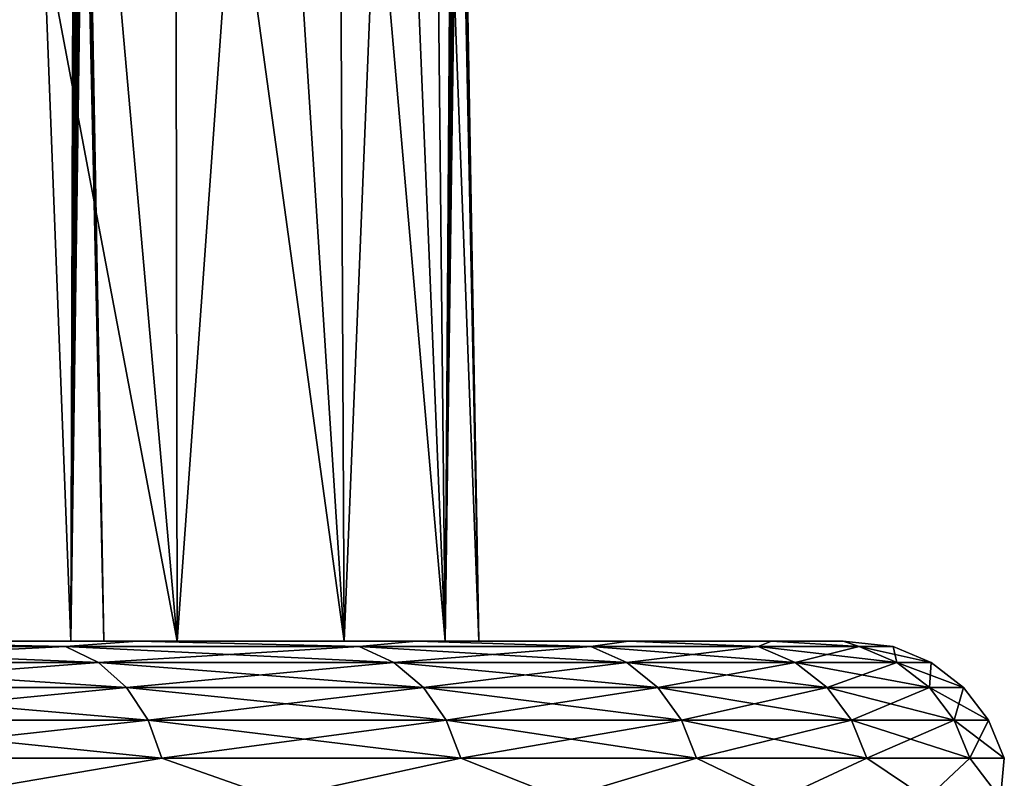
# Model space of a CAD drawing. Header units: millimetres. Extents: x -139 to 106, y -8 to 139.
# Tile 378 of 459: x 37.85 to 40.98, y 129.63 to 132.04. Entities that reach past the tile are written whole.
import ezdxf

# ---------------------------------------------------------------- set-up
doc = ezdxf.new("R2010")
doc.units = ezdxf.units.MM
doc.header["$LTSCALE"] = 53.842063
for name, color, linetype in [('148', 7, 'CONTINUOUS'), ('150', 7, 'CONTINUOUS'), ('155', 7, 'CONTINUOUS'), ('40', 7, 'CONTINUOUS'), ('431', 7, 'CONTINUOUS'), ('91', 7, 'CONTINUOUS')]:
    doc.layers.add(name, color=color, linetype=linetype)

msp = doc.modelspace()

# ---------------------------------------------------------------- linework, layer by layer
at = {"layer": '148', "linetype": 'CONTINUOUS'}
for points in [[(37.6212, 130.0629, 7.6896), (38.3551, 130.0629, 5.8475), (37.6166, 133.9681, 7.5358), (37.6212, 130.0629, 7.6896)], [(37.6166, 133.9681, 7.5358), (38.3551, 130.0629, 5.8475), (38.0086, 133.9681, 6.6038), (37.6166, 133.9681, 7.5358)], [(38.0086, 133.9681, 6.6038), (38.3551, 130.0629, 5.8475), (38.3483, 133.9681, 5.6515), (38.0086, 133.9681, 6.6038)], [(38.3551, 130.0629, 5.8475), (38.8856, 130.0629, 3.9368), (38.3483, 133.9681, 5.6515), (38.3551, 130.0629, 5.8475)], [(38.3483, 133.9681, 5.6515), (38.8856, 130.0629, 3.9368), (38.6347, 133.9681, 4.6818), (38.3483, 133.9681, 5.6515)], [(38.6347, 133.9681, 4.6818), (38.8856, 130.0629, 3.9368), (38.867, 133.9681, 3.6977), (38.6347, 133.9681, 4.6818)], [(38.8856, 130.0629, 3.9368), (39.2064, 130.0629, 1.98), (38.867, 133.9681, 3.6977), (38.8856, 130.0629, 3.9368)], [(38.867, 133.9681, 3.6977), (39.2064, 130.0629, 1.98), (39.0444, 133.9681, 2.7023), (38.867, 133.9681, 3.6977)], [(39.0444, 133.9681, 2.7023), (39.2064, 130.0629, 1.98), (39.1664, 133.9681, 1.6986), (39.0444, 133.9681, 2.7023)], [(39.2064, 130.0629, 1.98), (39.3138, 130.0629), (39.1664, 133.9681, 1.6986), (39.2064, 130.0629, 1.98)], [(39.1664, 133.9681, 1.6986), (39.3138, 130.0629), (39.2326, 133.9681, 0.6896), (39.1664, 133.9681, 1.6986)], [(39.2326, 133.9681, 0.6896), (39.3138, 130.0629), (39.2383, 133.8165, 0.6027), (39.2326, 133.9681, 0.6896)], [(39.2383, 133.8165, 0.6027), (39.3138, 130.0629), (39.2441, 133.6892, 0.4831), (39.2383, 133.8165, 0.6027)], [(39.2441, 133.6892, 0.4831), (39.3138, 130.0629), (39.2491, 133.593, 0.3374), (39.2441, 133.6892, 0.4831)], [(39.2491, 133.593, 0.3374), (39.3138, 130.0629), (39.2524, 133.5332, 0.1734), (39.2491, 133.593, 0.3374)], [(39.2524, 133.5332, 0.1734), (39.3138, 130.0629), (39.2536, 133.5129), (39.2524, 133.5332, 0.1734)]]:
    msp.add_3dface(points, dxfattribs=at)
at = {"layer": '150', "linetype": 'CONTINUOUS'}
for points in [[(37.6212, 130.0629, -7.6896), (37.6166, 133.9681, -7.5358), (38.0086, 133.9681, -6.6038), (37.6212, 130.0629, -7.6896)], [(38.3551, 130.0629, -5.8475), (37.6212, 130.0629, -7.6896), (38.0086, 133.9681, -6.6038), (38.3551, 130.0629, -5.8475)], [(38.3551, 130.0629, -5.8475), (38.0086, 133.9681, -6.6038), (38.3483, 133.9681, -5.6515), (38.3551, 130.0629, -5.8475)], [(38.3551, 130.0629, -5.8475), (38.3483, 133.9681, -5.6515), (38.6347, 133.9681, -4.6818), (38.3551, 130.0629, -5.8475)], [(38.8856, 130.0629, -3.9368), (38.3551, 130.0629, -5.8475), (38.6347, 133.9681, -4.6818), (38.8856, 130.0629, -3.9368)], [(38.8856, 130.0629, -3.9368), (38.6347, 133.9681, -4.6818), (38.867, 133.9681, -3.6977), (38.8856, 130.0629, -3.9368)], [(38.8856, 130.0629, -3.9368), (38.867, 133.9681, -3.6977), (39.0444, 133.9681, -2.7023), (38.8856, 130.0629, -3.9368)], [(39.2064, 130.0629, -1.98), (38.8856, 130.0629, -3.9368), (39.0444, 133.9681, -2.7023), (39.2064, 130.0629, -1.98)], [(39.2064, 130.0629, -1.98), (39.0444, 133.9681, -2.7023), (39.1664, 133.9681, -1.6986), (39.2064, 130.0629, -1.98)], [(39.2064, 130.0629, -1.98), (39.1664, 133.9681, -1.6986), (39.2326, 133.9681, -0.6896), (39.2064, 130.0629, -1.98)], [(39.2064, 130.0629, -1.98), (39.2326, 133.9681, -0.6896), (39.2383, 133.8165, -0.6027), (39.2064, 130.0629, -1.98)], [(39.2441, 133.6892, -0.4831), (39.2064, 130.0629, -1.98), (39.2383, 133.8165, -0.6027), (39.2441, 133.6892, -0.4831)], [(39.2491, 133.593, -0.3374), (39.2064, 130.0629, -1.98), (39.2441, 133.6892, -0.4831), (39.2491, 133.593, -0.3374)], [(39.2524, 133.5332, -0.1734), (39.2064, 130.0629, -1.98), (39.2491, 133.593, -0.3374), (39.2524, 133.5332, -0.1734)], [(39.2536, 133.5129), (39.2064, 130.0629, -1.98), (39.2524, 133.5332, -0.1734), (39.2536, 133.5129)], [(39.3138, 130.0629), (39.2064, 130.0629, -1.98), (39.2536, 133.5129), (39.3138, 130.0629)]]:
    msp.add_3dface(points, dxfattribs=at)
at = {"layer": '155', "linetype": 'CONTINUOUS'}
for points in [[(37.8544, 134.2629, 2.5463), (37.7006, 130.0629, 3.7759), (37.4907, 134.2629, 4.3141), (37.8544, 134.2629, 2.5463)], [(38.0165, 130.0629, 1.8997), (37.7006, 130.0629, 3.7759), (37.8544, 134.2629, 2.5463), (38.0165, 130.0629, 1.8997)], [(37.7006, 130.0629, -3.7759), (38.0165, 130.0629, -1.8997), (37.8544, 134.2629, -2.5463), (37.7006, 130.0629, -3.7759)], [(38.0165, 130.0629, -1.8997), (38.0292, 134.2629, -0.75), (37.8544, 134.2629, -2.5463), (38.0165, 130.0629, -1.8997)], [(38.0292, 134.2629, 0.75), (38.0165, 130.0629, 1.8997), (37.8544, 134.2629, 2.5463), (38.0292, 134.2629, 0.75)], [(38.0292, 134.2629, 0.75), (38.0305, 134.1942, 0.75), (38.0165, 130.0629, 1.8997), (38.0292, 134.2629, 0.75)], [(38.0305, 134.1942, -0.75), (38.0292, 134.2629, -0.75), (38.0165, 130.0629, -1.8997), (38.0305, 134.1942, -0.75)], [(38.0305, 134.1942, 0.75), (38.0348, 134.0033, 0.7311), (38.0165, 130.0629, 1.8997), (38.0305, 134.1942, 0.75)], [(38.0348, 134.0033, -0.7311), (38.0305, 134.1942, -0.75), (38.0165, 130.0629, -1.8997), (38.0348, 134.0033, -0.7311)], [(38.0348, 134.0033, 0.7311), (38.0402, 133.826, 0.6765), (38.0165, 130.0629, 1.8997), (38.0348, 134.0033, 0.7311)], [(38.1222, 130.0629, 0), (38.0348, 134.0033, -0.7311), (38.0165, 130.0629, -1.8997), (38.1222, 130.0629, 0)], [(38.0402, 133.826, -0.6765), (38.0348, 134.0033, -0.7311), (38.1222, 130.0629, 0), (38.0402, 133.826, -0.6765)], [(38.0402, 133.826, 0.6765), (38.0462, 133.6709, 0.5916), (38.0165, 130.0629, 1.8997), (38.0402, 133.826, 0.6765)], [(38.0462, 133.6709, -0.5916), (38.0402, 133.826, -0.6765), (38.1222, 130.0629, 0), (38.0462, 133.6709, -0.5916)], [(38.0462, 133.6709, 0.5916), (38.052, 133.5437, 0.4827), (38.0165, 130.0629, 1.8997), (38.0462, 133.6709, 0.5916)], [(38.052, 133.5437, -0.4827), (38.0462, 133.6709, -0.5916), (38.1222, 130.0629, 0), (38.052, 133.5437, -0.4827)], [(38.052, 133.5437, 0.4827), (38.0568, 133.4473, 0.3562), (38.0165, 130.0629, 1.8997), (38.052, 133.5437, 0.4827)], [(38.0568, 133.4473, -0.3562), (38.052, 133.5437, -0.4827), (38.1222, 130.0629, 0), (38.0568, 133.4473, -0.3562)], [(38.0568, 133.4473, 0.3562), (38.0603, 133.3828, 0.2181), (38.0165, 130.0629, 1.8997), (38.0568, 133.4473, 0.3562)], [(38.0603, 133.3828, -0.2181), (38.0568, 133.4473, -0.3562), (38.1222, 130.0629, 0), (38.0603, 133.3828, -0.2181)], [(38.0603, 133.3828, 0.2181), (38.0622, 133.3506, 0.0734), (38.0165, 130.0629, 1.8997), (38.0603, 133.3828, 0.2181)], [(38.0622, 133.3506, -0.0734), (38.0603, 133.3828, -0.2181), (38.1222, 130.0629, 0), (38.0622, 133.3506, -0.0734)], [(38.0165, 130.0629, 1.8997), (38.0622, 133.3506, 0.0734), (38.1222, 130.0629, 0), (38.0165, 130.0629, 1.8997)], [(38.0622, 133.3506, 0.0734), (38.0622, 133.3506, -0.0734), (38.1222, 130.0629, 0), (38.0622, 133.3506, 0.0734)]]:
    msp.add_3dface(points, dxfattribs=at)
at = {"layer": '40', "color": 8, "linetype": 'CONTINUOUS'}
for points in [[(38.2288, 130.0629, -9.1341), (37.1403, 130.0629, -10.9433), (37.6212, 130.0629, -7.6896), (38.2288, 130.0629, -9.1341)], [(37.1404, 130.0629, 10.9431), (38.229, 130.0629, 9.1339), (37.6212, 130.0629, 7.6896), (37.1404, 130.0629, 10.9431)], [(38.3551, 130.0629, -5.8475), (38.2288, 130.0629, -9.1341), (37.6212, 130.0629, -7.6896), (38.3551, 130.0629, -5.8475)], [(37.6212, 130.0629, 7.6896), (38.229, 130.0629, 9.1339), (38.3551, 130.0629, 5.8475), (37.6212, 130.0629, 7.6896)], [(39.1154, 130.0629, -7.2178), (38.2288, 130.0629, -9.1341), (38.8856, 130.0629, -3.9368), (39.1154, 130.0629, -7.2178)], [(38.8856, 130.0629, -3.9368), (38.2288, 130.0629, -9.1341), (38.3551, 130.0629, -5.8475), (38.8856, 130.0629, -3.9368)], [(38.229, 130.0629, 9.1339), (39.1155, 130.0629, 7.2176), (38.3551, 130.0629, 5.8475), (38.229, 130.0629, 9.1339)], [(38.3551, 130.0629, 5.8475), (39.1155, 130.0629, 7.2176), (38.8856, 130.0629, 3.9368), (38.3551, 130.0629, 5.8475)], [(39.2064, 130.0629, -1.98), (39.1154, 130.0629, -7.2178), (38.8856, 130.0629, -3.9368), (39.2064, 130.0629, -1.98)], [(38.8856, 130.0629, 3.9368), (39.1155, 130.0629, 7.2176), (39.2064, 130.0629, 1.98), (38.8856, 130.0629, 3.9368)], [(39.7896, 130.0629, -5.2169), (39.1154, 130.0629, -7.2178), (39.7897, 130.0629, 5.2167), (39.7896, 130.0629, -5.2169)], [(39.7897, 130.0629, 5.2167), (39.1154, 130.0629, -7.2178), (39.3138, 130.0629), (39.7897, 130.0629, 5.2167)], [(39.3138, 130.0629), (39.1154, 130.0629, -7.2178), (39.2064, 130.0629, -1.98), (39.3138, 130.0629)], [(39.1155, 130.0629, 7.2176), (39.7897, 130.0629, 5.2167), (39.2064, 130.0629, 1.98), (39.1155, 130.0629, 7.2176)], [(39.7897, 130.0629, 5.2167), (39.3138, 130.0629), (39.2064, 130.0629, 1.98), (39.7897, 130.0629, 5.2167)], [(40.2435, 130.0629, -3.1549), (39.7896, 130.0629, -5.2169), (40.2436, 130.0629, 3.1546), (40.2435, 130.0629, -3.1549)], [(40.2436, 130.0629, 3.1546), (39.7896, 130.0629, -5.2169), (39.7897, 130.0629, 5.2167), (40.2436, 130.0629, 3.1546)], [(40.4718, 130.0629, -1.0559), (40.2435, 130.0629, -3.1549), (40.4719, 130.0629, 1.0556), (40.4718, 130.0629, -1.0559)], [(40.4719, 130.0629, 1.0556), (40.2435, 130.0629, -3.1549), (40.2436, 130.0629, 3.1546), (40.4719, 130.0629, 1.0556)]]:
    msp.add_3dface(points, dxfattribs=at)
at = {"layer": '431', "linetype": 'CONTINUOUS'}
for points in [[(37.7006, 130.0629, 3.7759), (38.0165, 130.0629, 1.8997), (37.7006, 130.0629, -3.7759), (37.7006, 130.0629, 3.7759)], [(38.0165, 130.0629, 1.8997), (38.0165, 130.0629, -1.8997), (37.7006, 130.0629, -3.7759), (38.0165, 130.0629, 1.8997)], [(38.0165, 130.0629, 1.8997), (38.1222, 130.0629, 0), (38.0165, 130.0629, -1.8997), (38.0165, 130.0629, 1.8997)]]:
    msp.add_3dface(points, dxfattribs=at)
at = {"layer": '91', "color": 8, "linetype": 'CONTINUOUS'}
for points in [[(37.1403, 130.0629, -10.9433), (38, 130.0459, -9.8147), (36.881, 130.0459, -11.5379), (37.1403, 130.0629, -10.9433)], [(37.1404, 130.0629, 10.9431), (36.881, 130.0459, 11.5379), (38, 130.0459, 9.8147), (37.1404, 130.0629, 10.9431)], [(36.9786, 129.9958, 11.6088), (38.1045, 129.9958, 9.8751), (36.881, 130.0459, 11.5379), (36.9786, 129.9958, 11.6088)], [(36.881, 130.0459, 11.5379), (38.1045, 129.9958, 9.8751), (38, 130.0459, 9.8147), (36.881, 130.0459, 11.5379)], [(38, 130.0459, -9.8147), (36.9786, 129.9958, -11.6088), (36.881, 130.0459, -11.5379), (38, 130.0459, -9.8147)], [(38.1045, 129.9958, -9.8751), (36.9786, 129.9958, -11.6088), (38, 130.0459, -9.8147), (38.1045, 129.9958, -9.8751)], [(37.1403, 130.0629, -10.9433), (38.2288, 130.0629, -9.1341), (38, 130.0459, -9.8147), (37.1403, 130.0629, -10.9433)], [(38.229, 130.0629, 9.1339), (37.1404, 130.0629, 10.9431), (38, 130.0459, 9.8147), (38.229, 130.0629, 9.1339)], [(38.2288, 130.0629, -9.1341), (38.9328, 130.0459, -7.984), (38, 130.0459, -9.8147), (38.2288, 130.0629, -9.1341)], [(38.229, 130.0629, 9.1339), (38, 130.0459, 9.8147), (38.9328, 130.0459, 7.984), (38.229, 130.0629, 9.1339)], [(38.1045, 129.9958, 9.8751), (39.0431, 129.9958, 8.0331), (38, 130.0459, 9.8147), (38.1045, 129.9958, 9.8751)], [(38, 130.0459, 9.8147), (39.0431, 129.9958, 8.0331), (38.9328, 130.0459, 7.984), (38, 130.0459, 9.8147)], [(38.9328, 130.0459, -7.984), (38.1045, 129.9958, -9.8751), (38, 130.0459, -9.8147), (38.9328, 130.0459, -7.984)], [(39.0431, 129.9958, -8.0331), (38.1045, 129.9958, -9.8751), (38.9328, 130.0459, -7.984), (39.0431, 129.9958, -8.0331)], [(38.2288, 130.0629, -9.1341), (39.1154, 130.0629, -7.2178), (38.9328, 130.0459, -7.984), (38.2288, 130.0629, -9.1341)], [(39.1155, 130.0629, 7.2176), (38.229, 130.0629, 9.1339), (38.9328, 130.0459, 7.984), (39.1155, 130.0629, 7.2176)], [(39.1154, 130.0629, -7.2178), (39.6691, 130.0459, -6.0658), (38.9328, 130.0459, -7.984), (39.1154, 130.0629, -7.2178)], [(39.1155, 130.0629, 7.2176), (38.9328, 130.0459, 7.984), (39.6691, 130.0459, 6.0658), (39.1155, 130.0629, 7.2176)], [(39.0431, 129.9958, 8.0331), (39.7839, 129.9958, 6.1031), (38.9328, 130.0459, 7.984), (39.0431, 129.9958, 8.0331)], [(38.9328, 130.0459, 7.984), (39.7839, 129.9958, 6.1031), (39.6691, 130.0459, 6.0658), (38.9328, 130.0459, 7.984)], [(39.6691, 130.0459, -6.0658), (39.0431, 129.9958, -8.0331), (38.9328, 130.0459, -7.984), (39.6691, 130.0459, -6.0658)], [(39.7839, 129.9958, -6.1031), (39.0431, 129.9958, -8.0331), (39.6691, 130.0459, -6.0658), (39.7839, 129.9958, -6.1031)], [(39.1154, 130.0629, -7.2178), (39.7896, 130.0629, -5.2169), (39.6691, 130.0459, -6.0658), (39.1154, 130.0629, -7.2178)], [(39.7897, 130.0629, 5.2167), (39.1155, 130.0629, 7.2176), (39.6691, 130.0459, 6.0658), (39.7897, 130.0629, 5.2167)], [(39.7896, 130.0629, -5.2169), (40.2009, 130.0459, -4.0812), (39.6691, 130.0459, -6.0658), (39.7896, 130.0629, -5.2169)], [(39.7897, 130.0629, 5.2167), (39.6691, 130.0459, 6.0658), (40.2009, 130.0459, 4.0812), (39.7897, 130.0629, 5.2167)], [(39.7839, 129.9958, 6.1031), (40.319, 129.9958, 4.1063), (39.6691, 130.0459, 6.0658), (39.7839, 129.9958, 6.1031)], [(39.6691, 130.0459, 6.0658), (40.319, 129.9958, 4.1063), (40.2009, 130.0459, 4.0812), (39.6691, 130.0459, 6.0658)], [(40.2009, 130.0459, -4.0812), (39.7839, 129.9958, -6.1031), (39.6691, 130.0459, -6.0658), (40.2009, 130.0459, -4.0812)], [(40.319, 129.9958, -4.1063), (39.7839, 129.9958, -6.1031), (40.2009, 130.0459, -4.0812), (40.319, 129.9958, -4.1063)], [(39.7896, 130.0629, -5.2169), (40.2435, 130.0629, -3.1549), (40.2009, 130.0459, -4.0812), (39.7896, 130.0629, -5.2169)], [(40.2436, 130.0629, 3.1546), (39.7897, 130.0629, 5.2167), (40.2009, 130.0459, 4.0812), (40.2436, 130.0629, 3.1546)], [(40.2435, 130.0629, -3.1549), (40.5223, 130.0459, -2.0518), (40.2009, 130.0459, -4.0812), (40.2435, 130.0629, -3.1549)], [(40.2436, 130.0629, 3.1546), (40.2009, 130.0459, 4.0812), (40.5223, 130.0459, 2.0518), (40.2436, 130.0629, 3.1546)], [(40.319, 129.9958, 4.1063), (40.6424, 129.9958, 2.0644), (40.2009, 130.0459, 4.0812), (40.319, 129.9958, 4.1063)], [(40.2009, 130.0459, 4.0812), (40.6424, 129.9958, 2.0644), (40.5223, 130.0459, 2.0518), (40.2009, 130.0459, 4.0812)], [(40.5223, 130.0459, -2.0518), (40.319, 129.9958, -4.1063), (40.2009, 130.0459, -4.0812), (40.5223, 130.0459, -2.0518)], [(40.2435, 130.0629, -3.1549), (40.4718, 130.0629, -1.0559), (40.5223, 130.0459, -2.0518), (40.2435, 130.0629, -3.1549)], [(40.4719, 130.0629, 1.0556), (40.2436, 130.0629, 3.1546), (40.5223, 130.0459, 2.0518), (40.4719, 130.0629, 1.0556)], [(40.6424, 129.9958, -2.0645), (40.319, 129.9958, -4.1063), (40.5223, 130.0459, -2.0518), (40.6424, 129.9958, -2.0645)], [(40.4718, 130.0629, -1.0559), (40.4719, 130.0629, 1.0556), (40.6299, 130.0459, 0), (40.4718, 130.0629, -1.0559)], [(40.4718, 130.0629, -1.0559), (40.6299, 130.0459, 0), (40.5223, 130.0459, -2.0518), (40.4718, 130.0629, -1.0559)], [(40.4719, 130.0629, 1.0556), (40.5223, 130.0459, 2.0518), (40.6299, 130.0459, 0), (40.4719, 130.0629, 1.0556)], [(40.6424, 129.9958, 2.0644), (40.7506, 129.9958, 0), (40.5223, 130.0459, 2.0518), (40.6424, 129.9958, 2.0644)], [(40.5223, 130.0459, 2.0518), (40.7506, 129.9958, 0), (40.6299, 130.0459, 0), (40.5223, 130.0459, 2.0518)], [(40.6299, 130.0459, 0), (40.6424, 129.9958, -2.0645), (40.5223, 130.0459, -2.0518), (40.6299, 130.0459, 0)], [(40.7506, 129.9958, 0), (40.6424, 129.9958, -2.0645), (40.6299, 130.0459, 0), (40.7506, 129.9958, 0)], [(37.0625, 129.9163, 11.6697), (38.1943, 129.9163, 9.9269), (36.9786, 129.9958, 11.6088), (37.0625, 129.9163, 11.6697)], [(36.9786, 129.9958, 11.6088), (38.1943, 129.9163, 9.9269), (38.1045, 129.9958, 9.8751), (36.9786, 129.9958, 11.6088)], [(38.1045, 129.9958, -9.8751), (37.0625, 129.9163, -11.6697), (36.9786, 129.9958, -11.6088), (38.1045, 129.9958, -9.8751)], [(38.1943, 129.9163, -9.9269), (37.0625, 129.9163, -11.6697), (38.1045, 129.9958, -9.8751), (38.1943, 129.9163, -9.9269)], [(38.1943, 129.9163, 9.9269), (39.1377, 129.9163, 8.0752), (38.1045, 129.9958, 9.8751), (38.1943, 129.9163, 9.9269)], [(38.1045, 129.9958, 9.8751), (39.1377, 129.9163, 8.0752), (39.0431, 129.9958, 8.0331), (38.1045, 129.9958, 9.8751)], [(39.0431, 129.9958, -8.0331), (38.1943, 129.9163, -9.9269), (38.1045, 129.9958, -9.8751), (39.0431, 129.9958, -8.0331)], [(39.1377, 129.9163, -8.0752), (38.1943, 129.9163, -9.9269), (39.0431, 129.9958, -8.0331), (39.1377, 129.9163, -8.0752)], [(39.1377, 129.9163, 8.0752), (39.8825, 129.9163, 6.1351), (39.0431, 129.9958, 8.0331), (39.1377, 129.9163, 8.0752)], [(39.0431, 129.9958, 8.0331), (39.8825, 129.9163, 6.1351), (39.7839, 129.9958, 6.1031), (39.0431, 129.9958, 8.0331)], [(39.7839, 129.9958, -6.1031), (39.1377, 129.9163, -8.0752), (39.0431, 129.9958, -8.0331), (39.7839, 129.9958, -6.1031)], [(39.8825, 129.9163, -6.1351), (39.1377, 129.9163, -8.0752), (39.7839, 129.9958, -6.1031), (39.8825, 129.9163, -6.1351)], [(39.8825, 129.9163, 6.1351), (40.4203, 129.9163, 4.1278), (39.7839, 129.9958, 6.1031), (39.8825, 129.9163, 6.1351)], [(39.7839, 129.9958, 6.1031), (40.4203, 129.9163, 4.1278), (40.319, 129.9958, 4.1063), (39.7839, 129.9958, 6.1031)], [(40.319, 129.9958, -4.1063), (39.8825, 129.9163, -6.1351), (39.7839, 129.9958, -6.1031), (40.319, 129.9958, -4.1063)], [(40.4203, 129.9163, -4.1278), (39.8825, 129.9163, -6.1351), (40.319, 129.9958, -4.1063), (40.4203, 129.9163, -4.1278)], [(40.4203, 129.9163, 4.1278), (40.7454, 129.9163, 2.0753), (40.319, 129.9958, 4.1063), (40.4203, 129.9163, 4.1278)], [(40.319, 129.9958, 4.1063), (40.7454, 129.9163, 2.0753), (40.6424, 129.9958, 2.0644), (40.319, 129.9958, 4.1063)], [(40.6424, 129.9958, -2.0645), (40.4203, 129.9163, -4.1278), (40.319, 129.9958, -4.1063), (40.6424, 129.9958, -2.0645)], [(40.7454, 129.9163, -2.0753), (40.4203, 129.9163, -4.1278), (40.6424, 129.9958, -2.0645), (40.7454, 129.9163, -2.0753)], [(40.7454, 129.9163, 2.0753), (40.8542, 129.9163, 0), (40.6424, 129.9958, 2.0644), (40.7454, 129.9163, 2.0753)], [(40.6424, 129.9958, 2.0644), (40.8542, 129.9163, 0), (40.7506, 129.9958, 0), (40.6424, 129.9958, 2.0644)], [(40.7506, 129.9958, 0), (40.7454, 129.9163, -2.0753), (40.6424, 129.9958, -2.0645), (40.7506, 129.9958, 0)], [(40.8542, 129.9163, 0), (40.7454, 129.9163, -2.0753), (40.7506, 129.9958, 0), (40.8542, 129.9163, 0)], [(37.1268, 129.8126, 11.7164), (38.2631, 129.8126, 9.9666), (37.0625, 129.9163, 11.6697), (37.1268, 129.8126, 11.7164)], [(37.0625, 129.9163, 11.6697), (38.2631, 129.8126, 9.9666), (38.1943, 129.9163, 9.9269), (37.0625, 129.9163, 11.6697)], [(38.1943, 129.9163, -9.9269), (37.1268, 129.8126, -11.7164), (37.0625, 129.9163, -11.6697), (38.1943, 129.9163, -9.9269)], [(38.2631, 129.8126, -9.9666), (37.1268, 129.8126, -11.7164), (38.1943, 129.9163, -9.9269), (38.2631, 129.8126, -9.9666)], [(38.2631, 129.8126, 9.9666), (39.2103, 129.8126, 8.1076), (38.1943, 129.9163, 9.9269), (38.2631, 129.8126, 9.9666)], [(38.1943, 129.9163, 9.9269), (39.2103, 129.8126, 8.1076), (39.1377, 129.9163, 8.0752), (38.1943, 129.9163, 9.9269)], [(39.1377, 129.9163, -8.0752), (38.2631, 129.8126, -9.9666), (38.1943, 129.9163, -9.9269), (39.1377, 129.9163, -8.0752)], [(39.2103, 129.8126, -8.1076), (38.2631, 129.8126, -9.9666), (39.1377, 129.9163, -8.0752), (39.2103, 129.8126, -8.1076)], [(39.2103, 129.8126, 8.1076), (39.9581, 129.8126, 6.1597), (39.1377, 129.9163, 8.0752), (39.2103, 129.8126, 8.1076)], [(39.1377, 129.9163, 8.0752), (39.9581, 129.8126, 6.1597), (39.8825, 129.9163, 6.1351), (39.1377, 129.9163, 8.0752)], [(39.8825, 129.9163, -6.1351), (39.2103, 129.8126, -8.1076), (39.1377, 129.9163, -8.0752), (39.8825, 129.9163, -6.1351)], [(39.9581, 129.8126, -6.1597), (39.2103, 129.8126, -8.1076), (39.8825, 129.9163, -6.1351), (39.9581, 129.8126, -6.1597)], [(39.9581, 129.8126, 6.1597), (40.4981, 129.8126, 4.1443), (39.8825, 129.9163, 6.1351), (39.9581, 129.8126, 6.1597)], [(39.8825, 129.9163, 6.1351), (40.4981, 129.8126, 4.1443), (40.4203, 129.9163, 4.1278), (39.8825, 129.9163, 6.1351)], [(40.4203, 129.9163, -4.1278), (39.9581, 129.8126, -6.1597), (39.8825, 129.9163, -6.1351), (40.4203, 129.9163, -4.1278)], [(40.4981, 129.8126, -4.1444), (39.9581, 129.8126, -6.1597), (40.4203, 129.9163, -4.1278), (40.4981, 129.8126, -4.1444)], [(40.4981, 129.8126, 4.1443), (40.8245, 129.8126, 2.0836), (40.4203, 129.9163, 4.1278), (40.4981, 129.8126, 4.1443)], [(40.4203, 129.9163, 4.1278), (40.8245, 129.8126, 2.0836), (40.7454, 129.9163, 2.0753), (40.4203, 129.9163, 4.1278)], [(40.7454, 129.9163, -2.0753), (40.4981, 129.8126, -4.1444), (40.4203, 129.9163, -4.1278), (40.7454, 129.9163, -2.0753)], [(40.8245, 129.8126, -2.0836), (40.4981, 129.8126, -4.1444), (40.7454, 129.9163, -2.0753), (40.8245, 129.8126, -2.0836)], [(40.8245, 129.8126, 2.0836), (40.9337, 129.8126, 0), (40.7454, 129.9163, 2.0753), (40.8245, 129.8126, 2.0836)], [(40.7454, 129.9163, 2.0753), (40.9337, 129.8126, 0), (40.8542, 129.9163, 0), (40.7454, 129.9163, 2.0753)], [(40.8542, 129.9163, 0), (40.8245, 129.8126, -2.0836), (40.7454, 129.9163, -2.0753), (40.8542, 129.9163, 0)], [(40.9337, 129.8126, 0), (40.8245, 129.8126, -2.0836), (40.8542, 129.9163, 0), (40.9337, 129.8126, 0)], [(37.1671, 129.6918, 11.7458), (38.3063, 129.6918, 9.9915), (37.1268, 129.8126, 11.7164), (37.1671, 129.6918, 11.7458)], [(37.1268, 129.8126, 11.7164), (38.3063, 129.6918, 9.9915), (38.2631, 129.8126, 9.9666), (37.1268, 129.8126, 11.7164)], [(38.2631, 129.8126, -9.9666), (37.1671, 129.6918, -11.7458), (37.1268, 129.8126, -11.7164), (38.2631, 129.8126, -9.9666)], [(38.3063, 129.6918, -9.9916), (37.1671, 129.6918, -11.7458), (38.2631, 129.8126, -9.9666), (38.3063, 129.6918, -9.9916)], [(38.3063, 129.6918, 9.9915), (39.2559, 129.6918, 8.1279), (38.2631, 129.8126, 9.9666), (38.3063, 129.6918, 9.9915)], [(38.2631, 129.8126, 9.9666), (39.2559, 129.6918, 8.1279), (39.2103, 129.8126, 8.1076), (38.2631, 129.8126, 9.9666)], [(39.2103, 129.8126, -8.1076), (38.3063, 129.6918, -9.9916), (38.2631, 129.8126, -9.9666), (39.2103, 129.8126, -8.1076)], [(39.2559, 129.6918, -8.1279), (38.3063, 129.6918, -9.9916), (39.2103, 129.8126, -8.1076), (39.2559, 129.6918, -8.1279)], [(39.2559, 129.6918, 8.1279), (40.0055, 129.6918, 6.1751), (39.2103, 129.8126, 8.1076), (39.2559, 129.6918, 8.1279)], [(39.2103, 129.8126, 8.1076), (40.0055, 129.6918, 6.1751), (39.9581, 129.8126, 6.1597), (39.2103, 129.8126, 8.1076)], [(39.9581, 129.8126, -6.1597), (39.2559, 129.6918, -8.1279), (39.2103, 129.8126, -8.1076), (39.9581, 129.8126, -6.1597)], [(40.0055, 129.6918, -6.1751), (39.2559, 129.6918, -8.1279), (39.9581, 129.8126, -6.1597), (40.0055, 129.6918, -6.1751)], [(40.0055, 129.6918, 6.1751), (40.5469, 129.6918, 4.1547), (39.9581, 129.8126, 6.1597), (40.0055, 129.6918, 6.1751)], [(39.9581, 129.8126, 6.1597), (40.5469, 129.6918, 4.1547), (40.4981, 129.8126, 4.1443), (39.9581, 129.8126, 6.1597)], [(40.4981, 129.8126, -4.1444), (40.0055, 129.6918, -6.1751), (39.9581, 129.8126, -6.1597), (40.4981, 129.8126, -4.1444)], [(40.5469, 129.6918, -4.1547), (40.0055, 129.6918, -6.1751), (40.4981, 129.8126, -4.1444), (40.5469, 129.6918, -4.1547)], [(40.5469, 129.6918, 4.1547), (40.8741, 129.6918, 2.0888), (40.4981, 129.8126, 4.1443), (40.5469, 129.6918, 4.1547)], [(40.4981, 129.8126, 4.1443), (40.8741, 129.6918, 2.0888), (40.8245, 129.8126, 2.0836), (40.4981, 129.8126, 4.1443)], [(40.8245, 129.8126, -2.0836), (40.5469, 129.6918, -4.1547), (40.4981, 129.8126, -4.1444), (40.8245, 129.8126, -2.0836)], [(40.8741, 129.6918, -2.0888), (40.5469, 129.6918, -4.1547), (40.8245, 129.8126, -2.0836), (40.8741, 129.6918, -2.0888)], [(40.8741, 129.6918, 2.0888), (40.9835, 129.6918, 0), (40.8245, 129.8126, 2.0836), (40.8741, 129.6918, 2.0888)], [(40.8245, 129.8126, 2.0836), (40.9835, 129.6918, 0), (40.9337, 129.8126, 0), (40.8245, 129.8126, 2.0836)], [(40.9337, 129.8126, 0), (40.8741, 129.6918, -2.0888), (40.8245, 129.8126, -2.0836), (40.9337, 129.8126, 0)], [(40.9835, 129.6918, 0), (40.8741, 129.6918, -2.0888), (40.9337, 129.8126, 0), (40.9835, 129.6918, 0)], [(37.1671, 129.6918, 11.7458), (37.5542, 129.5629, 11.2237), (38.3063, 129.6918, 9.9915), (37.1671, 129.6918, 11.7458)], [(38.3063, 129.6918, -9.9916), (37.5542, 129.5629, -11.2237), (37.1671, 129.6918, -11.7458), (38.3063, 129.6918, -9.9916)], [(37.5542, 129.5629, 11.2237), (38.6707, 129.5629, 9.3682), (38.3063, 129.6918, 9.9915), (37.5542, 129.5629, 11.2237)], [(38.6707, 129.5629, -9.3682), (37.5542, 129.5629, -11.2237), (38.3063, 129.6918, -9.9916), (38.6707, 129.5629, -9.3682)], [(38.3063, 129.6918, 9.9915), (38.6707, 129.5629, 9.3682), (39.2559, 129.6918, 8.1279), (38.3063, 129.6918, 9.9915)], [(39.2559, 129.6918, -8.1279), (38.6707, 129.5629, -9.3682), (38.3063, 129.6918, -9.9916), (39.2559, 129.6918, -8.1279)], [(38.6707, 129.5629, 9.3682), (39.58, 129.5629, 7.4028), (39.2559, 129.6918, 8.1279), (38.6707, 129.5629, 9.3682)], [(39.58, 129.5629, -7.4028), (38.6707, 129.5629, -9.3682), (39.2559, 129.6918, -8.1279), (39.58, 129.5629, -7.4028)], [(39.2559, 129.6918, 8.1279), (39.58, 129.5629, 7.4028), (40.0055, 129.6918, 6.1751), (39.2559, 129.6918, 8.1279)], [(40.0055, 129.6918, -6.1751), (39.58, 129.5629, -7.4028), (39.2559, 129.6918, -8.1279), (40.0055, 129.6918, -6.1751)], [(39.58, 129.5629, 7.4028), (40.2714, 129.5629, 5.3506), (40.0055, 129.6918, 6.1751), (39.58, 129.5629, 7.4028)], [(40.2714, 129.5629, -5.3506), (39.58, 129.5629, -7.4028), (40.0055, 129.6918, -6.1751), (40.2714, 129.5629, -5.3506)], [(40.0055, 129.6918, 6.1751), (40.2714, 129.5629, 5.3506), (40.5469, 129.6918, 4.1547), (40.0055, 129.6918, 6.1751)], [(40.5469, 129.6918, -4.1547), (40.2714, 129.5629, -5.3506), (40.0055, 129.6918, -6.1751), (40.5469, 129.6918, -4.1547)], [(40.2714, 129.5629, 5.3506), (40.737, 129.5629, 3.2356), (40.5469, 129.6918, 4.1547), (40.2714, 129.5629, 5.3506)], [(40.737, 129.5629, -3.2356), (40.2714, 129.5629, -5.3506), (40.5469, 129.6918, -4.1547), (40.737, 129.5629, -3.2356)], [(40.5469, 129.6918, 4.1547), (40.737, 129.5629, 3.2356), (40.8741, 129.6918, 2.0888), (40.5469, 129.6918, 4.1547)], [(40.8741, 129.6918, -2.0888), (40.737, 129.5629, -3.2356), (40.5469, 129.6918, -4.1547), (40.8741, 129.6918, -2.0888)], [(40.737, 129.5629, 3.2356), (40.9711, 129.5629, 1.0828), (40.8741, 129.6918, 2.0888), (40.737, 129.5629, 3.2356)], [(40.9711, 129.5629, -1.0828), (40.737, 129.5629, -3.2356), (40.8741, 129.6918, -2.0888), (40.9711, 129.5629, -1.0828)], [(40.8741, 129.6918, 2.0888), (40.9711, 129.5629, 1.0828), (40.9835, 129.6918, 0), (40.8741, 129.6918, 2.0888)], [(40.9835, 129.6918, 0), (40.9711, 129.5629, -1.0828), (40.8741, 129.6918, -2.0888), (40.9835, 129.6918, 0)], [(40.9711, 129.5629, 1.0828), (40.9711, 129.5629, -1.0828), (40.9835, 129.6918, 0), (40.9711, 129.5629, 1.0828)]]:
    msp.add_3dface(points, dxfattribs=at)

doc.saveas('drawing.dxf')
